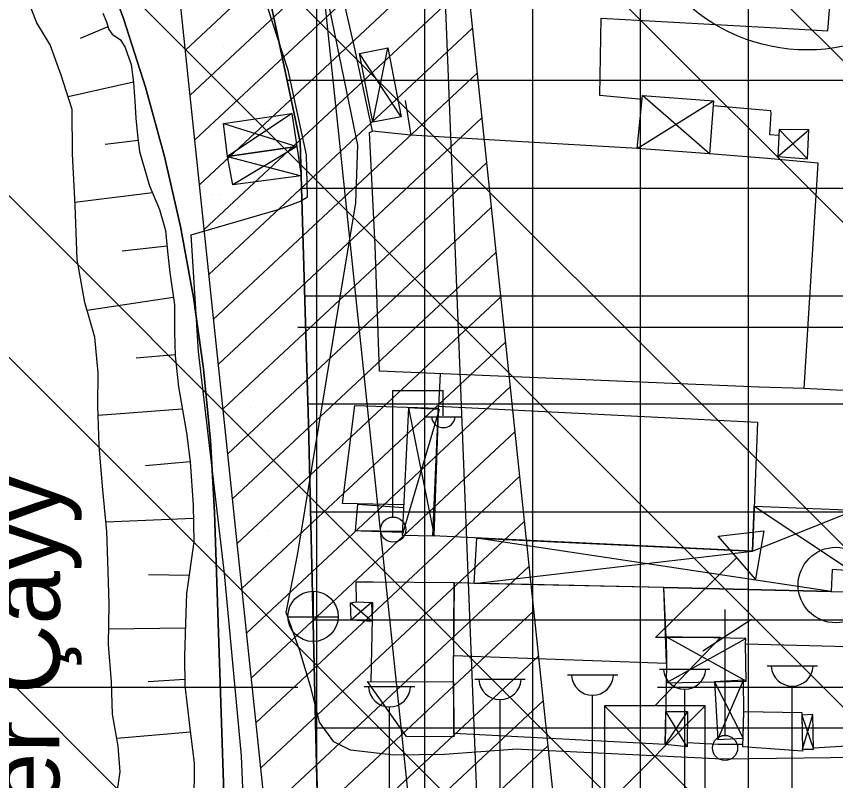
# Model space of a CAD drawing. Extents: x 417995 to 421451, y 4454518 to 4458015.
# Drawn here: x 420143.3 to 420257.2, y 4457243.9 to 4457350.1 of the extents above; entities that cross this region are included whole.
import ezdxf

# ---------------------------------------------------------------- set-up
doc = ezdxf.new("R2010")
doc.units = 0
for name, color, linetype in [('ADAKENARI', 7, 'Continuous'), ('B_Betonzemin', 7, 'Continuous'), ('B_Imalat', 7, 'Continuous'), ('B_Kapi', 7, 'Continuous'), ('B_Sundurma', 7, 'Continuous'), ('B_Ticari', 7, 'Continuous'), ('Hat_ENH', 7, 'Continuous'), ('Hid_Dere_Sulu_Yat_Gen', 7, 'Continuous'), ('KD_DAIRE', 7, 'Continuous'), ('PL_AYA_PARK_DINLENME', 7, 'Continuous'), ('PL_TA_K_DERE', 7, 'Continuous'), ('PL_TİCARET', 7, 'Continuous'), ('S_Cad_Sok_Lambasi', 7, 'Continuous'), ('S_Elektrik_Diregi', 7, 'Continuous'), ('S_Rogar_Kapagi', 7, 'Continuous'), ('S_Telefon_Diregi', 7, 'Continuous'), ('S_Trafo_acik_tip', 7, 'Continuous'), ('S_Trafo_hücre_tipi', 7, 'Continuous'), ('Sev_Sevalti', 7, 'Continuous'), ('Sev_Sevustu', 7, 'Continuous'), ('Sev_Tarama', 7, 'Continuous'), ('Sinir_Duvar_tek_tarafa_ait', 7, 'Continuous'), ('Sinir_Ist_Duvari', 7, 'Continuous'), ('Sinir_Tel_bir_taraf', 7, 'Continuous'), ('SN_TR_SIVILASMA', 7, 'Continuous'), ('SN_TR_TASKIN', 7, 'Continuous'), ('TA_ENH_154', 7, 'Continuous'), ('TA_ENH_KORUMA', 7, 'Continuous'), ('TA_ENH_TARAMA', 7, 'Continuous'), ('TRFAT_PARKALANI', 7, 'Continuous'), ('TRFAT_TİCARET', 7, 'Continuous'), ('Y_Cay_Dere', 7, 'Continuous'), ('Yol_Sose', 7, 'Continuous')]:
    doc.layers.add(name, color=color, linetype=linetype)

msp = doc.modelspace()

# ---------------------------------------------------------------- linework, layer by layer
at = {"layer": 'ADAKENARI'}
for p, q in [((420176.38, 4457362.9), (420179.34, 4457348.85)), ((420154.74, 4457359.2), (420158.19, 4457349.81)), ((420158.19, 4457349.81), (420161.24, 4457340.29)), ((420179.34, 4457348.85), (420182.75, 4457332.65)), ((420161.24, 4457340.29), (420163.88, 4457330.64)), ((420182.75, 4457332.65), (420183.71, 4457301.22)), ((420163.88, 4457330.64), (420166.11, 4457320.89)), ((420166.11, 4457320.89), (420167.93, 4457311.05)), ((420167.93, 4457311.05), (420169.32, 4457301.14)), ((420169.32, 4457301.14), (420170.29, 4457291.19)), ((420183.71, 4457301.22), (420183.94, 4457293.47)), ((420183.94, 4457293.47), (420185, 4457248.08)), ((420170.29, 4457291.19), (420170.84, 4457281.2)), ((420170.84, 4457281.2), (420178.17, 4457061)), ((420185, 4457248.08), (420185.88, 4457210.46))]:
    msp.add_line(p, q, dxfattribs=at)
at = {"layer": 'B_Betonzemin'}
for points in [[(420230.31, 4457338.58), (420224.41, 4457339.11), (420224.59, 4457349.87), (420249.77, 4457348.48), (420256.1, 4457348.09), (420256.9, 4457358.07), (420252.12, 4457358.45), (420249.05, 4457358.57), (420249.43, 4457364.08)], [(420249.3, 4457333.55), (420248.04, 4457333.66), (420248.25, 4457336.63), (420248.21, 4457336.97), (420240.16, 4457337.69)], [(420197.14, 4457282.22), (420190.72, 4457282.35), (420188.64, 4457282.42), (420190.37, 4457296.05)], [(420196.95, 4457278.53), (420190.47, 4457278.63), (420190.77, 4457282.33), (420197.12, 4457281.84)]]:
    msp.add_lwpolyline(points, dxfattribs=at)
at = {"layer": 'B_Imalat'}
for points in [[(420246.32, 4457293.71), (420245.66, 4457275.8), (420201.2, 4457277.91), (420202.01, 4457295.96)], [(420204.19, 4457271.37), (420192.89, 4457271.47), (420190.51, 4457271.5), (420190.55, 4457268.75), (420192.82, 4457268.67), (420192.58, 4457257.66), (420204.08, 4457257.63)], [(420204.19, 4457271.37), (420204.06, 4457261.3), (420233.68, 4457260.22), (420233.32, 4457270.75)], [(420264.18, 4457262.34), (420244.66, 4457262.85), (420244.71, 4457263.65), (420233.64, 4457263.87), (420233.32, 4457270.75), (420264.26, 4457270), (420264.26, 4457270), (420280.38, 4457269.61), (420280.2, 4457261.99), (420264.18, 4457262.34)], [(420233.68, 4457260.22), (420233.49, 4457248.9), (420204.11, 4457250.46), (420204.06, 4457261.3)], [(420192.1, 4457257.66), (420204.08, 4457257.63), (420204.11, 4457250.46), (420204.13, 4457249.98), (420197.55, 4457250.04)]]:
    msp.add_lwpolyline(points, close=True, dxfattribs=at)
at = {"layer": 'B_Kapi'}
msp.add_line((420202.21, 4457300.45), (420202.01, 4457295.96), dxfattribs=at)
for points in [[(420240.88, 4457248.94), (420236.54, 4457249.16)], [(420259.5, 4457248.72), (420254.12, 4457248.39)], [(420252.58, 4457248.3), (420252.5, 4457248.29)]]:
    msp.add_lwpolyline(points, dxfattribs=at)
at = {"layer": 'B_Sundurma'}
for p, q in [((420192.88, 4457335.4), (420194.95, 4457345.72)), ((420196.81, 4457336.17), (420191.02, 4457344.95)), ((420239.66, 4457331.03), (420230.37, 4457339.1)), ((420229.6, 4457331.74), (420240.21, 4457338.37)), ((420181.61, 4457336.63), (420172.67, 4457330.62)), ((420172.09, 4457335.23), (420182.28, 4457332.01)), ((420249.16, 4457330.63), (420253.49, 4457334.35)), ((420249.34, 4457334.38), (420253.29, 4457330.32)), ((420182.28, 4457332.01), (420173.42, 4457326.72)), ((420172.67, 4457330.62), (420182.88, 4457327.96)), ((420202.08, 4457295.5), (420196.93, 4457278.02)), ((420197.82, 4457295.69), (420201.38, 4457277.9)), ((420245.66, 4457275.8), (420259.86, 4457281.48)), ((420245.89, 4457282.05), (420259.4, 4457273.08)), ((420256.57, 4457270.19), (420207.3, 4457277.62)), ((420206.96, 4457271.31), (420245.66, 4457275.8)), ((420192.76, 4457266.02), (420189.74, 4457268.63)), ((420192.68, 4457268.67), (420189.83, 4457266.19)), ((420244.76, 4457257.72), (420233.64, 4457263.87)), ((420233.64, 4457257.51), (420244.71, 4457263.65)), ((420240.35, 4457257.64), (420244.33, 4457249.82)), ((420240.82, 4457249.63), (420244.38, 4457257.86)), ((420236.58, 4457253.51), (420233.49, 4457248.9)), ((420236.54, 4457248.62), (420233.57, 4457253.53)), ((420252.5, 4457253.01), (420254.12, 4457248.26)), ((420252.58, 4457248.28), (420254.03, 4457253.11))]:
    msp.add_line(p, q, dxfattribs=at)
for points in [[(420191.02, 4457344.95), (420194.95, 4457345.72), (420196.81, 4457336.17), (420192.88, 4457335.4)], [(420230.37, 4457339.1), (420240.21, 4457338.37), (420239.66, 4457331.03), (420229.6, 4457331.74)], [(420172.09, 4457335.23), (420181.61, 4457336.63), (420182.28, 4457332.01), (420172.67, 4457330.62)], [(420249.34, 4457334.38), (420249.16, 4457330.63), (420253.29, 4457330.32), (420253.49, 4457334.35)], [(420172.67, 4457330.62), (420182.28, 4457332.01), (420182.88, 4457327.96), (420173.42, 4457326.72)], [(420201.97, 4457295), (420202.08, 4457295.5), (420197.82, 4457295.69), (420196.93, 4457278.02), (420201.38, 4457277.9)], [(420207.3, 4457277.62), (420245.66, 4457275.8), (420245.89, 4457282.05), (420259.86, 4457281.48), (420259.4, 4457273.08), (420256.71, 4457273.23), (420256.57, 4457270.19), (420233.32, 4457270.75), (420206.96, 4457271.31)], [(420192.68, 4457268.67), (420192.76, 4457266.02), (420189.83, 4457266.19), (420189.74, 4457268.63), (420190.56, 4457268.75)], [(420233.64, 4457257.51), (420244.76, 4457257.72), (420244.66, 4457262.85), (420244.71, 4457263.65), (420233.64, 4457263.87), (420233.68, 4457260.22)], [(420240.35, 4457257.64), (420240.82, 4457249.63), (420244.33, 4457249.82), (420244.45, 4457253.51), (420244.38, 4457257.86)], [(420236.58, 4457253.51), (420236.54, 4457248.62), (420233.49, 4457248.9), (420233.57, 4457253.53)], [(420252.5, 4457253.01), (420252.58, 4457248.28), (420254.12, 4457248.26), (420254.03, 4457253.11)]]:
    msp.add_lwpolyline(points, close=True, dxfattribs=at)
at = {"layer": 'B_Ticari'}
msp.add_lwpolyline([(420244.45, 4457253.51), (420252.49, 4457253.37), (420252.59, 4457247.98), (420244.3, 4457248.58)], close=True, dxfattribs=at)
at = {"layer": 'Hat_ENH'}
msp.add_lwpolyline([(420208.91, 4457202.44), (420200.25, 4457421.3)], dxfattribs=at)
at = {"layer": 'Hid_Dere_Sulu_Yat_Gen'}
msp.add_lwpolyline([(420157.17, 4457241.37), (420157.73, 4457245.13), (420157.48, 4457248.67), (420156.66, 4457253.15), (420156.55, 4457257.63), (420156.11, 4457262.83), (420156.19, 4457268.44), (420156.05, 4457273.01), (420155.89, 4457278.52), (420155.35, 4457284.31), (420155.03, 4457287.61), (420154.82, 4457290.47), (420154.65, 4457296.03), (420154.68, 4457300.56), (420154.21, 4457305.52), (420152.85, 4457310.36), (420151.77, 4457316.31), (420151.48, 4457323.81), (420151.1, 4457331), (420151.08, 4457337.16), (420149.56, 4457341.96), (420147.99, 4457346.17), (420146.16, 4457349.23), (420144.51, 4457353.46)], dxfattribs=at)
at = {"layer": 'KD_DAIRE'}
msp.add_circle((420253.24, 4457370.45), 25, dxfattribs=at)
at = {"layer": 'PL_AYA_PARK_DINLENME'}
for points in [[(420192.01, 4457131.21), (420189.16, 4457161.21), (420188.12, 4457176.88), (420185.88, 4457210.46), (420185, 4457248.08), (420183.94, 4457293.47), (420183.71, 4457301.22), (420182.75, 4457332.65), (420179.34, 4457348.85), (420176.38, 4457362.9)], [(420154.74, 4457359.2), (420158.19, 4457349.81), (420161.24, 4457340.29), (420163.88, 4457330.64), (420166.11, 4457320.89), (420167.93, 4457311.05), (420169.32, 4457301.14), (420170.29, 4457291.19), (420170.84, 4457281.2), (420178.17, 4457061)]]:
    msp.add_lwpolyline(points, dxfattribs=at)
at = {"layer": 'PL_TA_K_DERE'}
msp.add_lwpolyline([(420178.17, 4457061), (420170.84, 4457281.2), (420170.29, 4457291.19), (420169.32, 4457301.14), (420167.93, 4457311.05), (420166.11, 4457320.89), (420163.88, 4457330.64), (420161.24, 4457340.29), (420158.19, 4457349.81), (420154.74, 4457359.2)], dxfattribs=at)
at = {"layer": 'PL_TİCARET'}
msp.add_lwpolyline([(420192.01, 4457131.21), (420189.16, 4457161.21), (420188.12, 4457176.88), (420185.88, 4457210.46), (420185, 4457248.08), (420183.94, 4457293.47), (420183.71, 4457301.22), (420182.75, 4457332.65), (420179.34, 4457348.85), (420176.38, 4457362.9)], dxfattribs=at)
at = {"layer": 'S_Cad_Sok_Lambasi'}
for p, q in [((420247.66, 4457259.85), (420254.66, 4457259.85)), ((420232.71, 4457259.41), (420239.71, 4457259.41)), ((420207.04, 4457257.99), (420214.04, 4457257.99)), ((420219.9, 4457258.59), (420226.9, 4457258.59)), ((420191.68, 4457256.96), (420198.68, 4457256.96)), ((420236.21, 4457241.91), (420236.21, 4457256.59)), ((420251.16, 4457242.35), (420251.16, 4457257.03)), ((420223.4, 4457241.09), (420223.4, 4457255.76)), ((420195.18, 4457239.46), (420195.18, 4457254.14)), ((420210.54, 4457240.49), (420210.54, 4457255.16))]:
    msp.add_line(p, q, dxfattribs=at)
for centre in [(420236.21, 4457259.52), (420251.16, 4457259.96), (420210.54, 4457258.09), (420223.4, 4457258.69), (420195.18, 4457257.07)]:
    msp.add_arc(centre, 2.93, 183.298, 356.9072, dxfattribs=at)
at = {"layer": 'S_Elektrik_Diregi'}
for p, q in [((420195.66, 4457280.61), (420195.66, 4457298.11)), ((420195.66, 4457298.11), (420202.66, 4457298.11)), ((420202.66, 4457294.61), (420202.66, 4457298.11)), ((420200, 4457294.47), (420205.25, 4457294.47))]:
    msp.add_line(p, q, dxfattribs=at)
msp.add_circle((420195.69, 4457278.78), 1.75, dxfattribs=at)
msp.add_arc((420202.66, 4457294.63), 1.66, 184.8384, 355.1464, dxfattribs=at)
at = {"layer": 'S_Rogar_Kapagi'}
for p, q in [((420184.62, 4457263.19), (420184.62, 4457270.19)), ((420181.05, 4457266.65), (420188.05, 4457266.65))]:
    msp.add_line(p, q, dxfattribs=at)
msp.add_circle((420184.56, 4457266.72), 3.5, dxfattribs=at)
at = {"layer": 'S_Telefon_Diregi'}
for p, q in [((420241.86, 4457250.19), (420241.86, 4457267.69)), ((420238.74, 4457261.92), (420245.5, 4457266.36))]:
    msp.add_line(p, q, dxfattribs=at)
msp.add_circle((420241.82, 4457248.44), 1.75, dxfattribs=at)
at = {"layer": 'S_Trafo_acik_tip'}
msp.add_circle((420257.23, 4457271.08), 5.25, dxfattribs=at)
at = {"layer": 'S_Trafo_hücre_tipi'}
for p, q in [((420232.14, 4457263.8), (420243.45, 4457274.89)), ((420232.07, 4457254.31), (420241.21, 4457263.8)), ((420241.21, 4457263.8), (420232.14, 4457263.8)), ((420239.07, 4457254.31), (420225.07, 4457240.31)), ((420225.07, 4457254.31), (420239.07, 4457240.31))]:
    msp.add_line(p, q, dxfattribs=at)
for points in [[(420240.86, 4457277.87), (420247.23, 4457278.6), (420246.04, 4457271.92)], [(420225.07, 4457240.31), (420239.07, 4457240.31), (420239.07, 4457254.31), (420225.07, 4457254.31)]]:
    msp.add_lwpolyline(points, close=True, dxfattribs=at)
at = {"layer": 'Sev_Sevalti'}
msp.add_lwpolyline([(420157.17, 4457241.37), (420157.73, 4457245.13), (420157.48, 4457248.67), (420156.66, 4457253.15), (420156.55, 4457257.63), (420156.11, 4457262.83), (420156.19, 4457268.44), (420156.05, 4457273.01), (420155.89, 4457278.52), (420155.35, 4457284.31), (420155.03, 4457287.61), (420154.82, 4457290.47), (420154.65, 4457296.03), (420154.68, 4457300.56), (420154.21, 4457305.52), (420152.85, 4457310.36), (420151.77, 4457316.31), (420151.48, 4457323.81), (420151.1, 4457331), (420151.08, 4457337.16), (420149.56, 4457341.96), (420147.99, 4457346.17), (420146.16, 4457349.23), (420144.51, 4457353.46)], dxfattribs=at)
at = {"layer": 'Sev_Sevustu'}
msp.add_lwpolyline([(420155.35, 4457350.56), (420155.82, 4457349.35), (420156.16, 4457348.31), (420156.62, 4457347.62), (420157.79, 4457346.84), (420158.44, 4457345.79), (420159.25, 4457343.44), (420159.59, 4457340.92), (420159.79, 4457338.34), (420159.92, 4457335.97), (420160.14, 4457333.61), (420160.41, 4457331.34), (420161.82, 4457326.56), (420163.19, 4457323.29), (420164.05, 4457320.37), (420164.32, 4457317.42), (420164.63, 4457314.51), (420165.27, 4457310.02), (420165.3, 4457306.28), (420165.37, 4457302.92), (420165.83, 4457298.63), (420166.94, 4457292.22), (420167.46, 4457288.19), (420167.88, 4457282.2), (420167.99, 4457277.09), (420166.98, 4457269.91), (420166.84, 4457265.8), (420166.67, 4457261.13), (420166.73, 4457257.13), (420167.39, 4457251.56), (420168.03, 4457246.33), (420167.96, 4457240.46)], dxfattribs=at)
at = {"layer": 'Sev_Tarama'}
for p, q in [((420156.04, 4457348.66), (420152.16, 4457347.03)), ((420159.58, 4457340.95), (420150.51, 4457338.95)), ((420160.23, 4457332.86), (420155.66, 4457332.31)), ((420162.23, 4457325.58), (420151.46, 4457324.24)), ((420164.25, 4457318.19), (420158, 4457317.49)), ((420165.12, 4457311.06), (420153.16, 4457309.25)), ((420165.37, 4457303.07), (420159.95, 4457302.59)), ((420166.37, 4457295.53), (420154.69, 4457294.65)), ((420167.46, 4457288.2), (420161.27, 4457287.65)), ((420167.92, 4457280.32), (420155.76, 4457279.84)), ((420167.33, 4457272.39), (420161.7, 4457272.48)), ((420166.82, 4457265.08), (420156.14, 4457264.97)), ((420166.72, 4457257.95), (420161.64, 4457257.62)), ((420167.5, 4457250.64), (420157.28, 4457249.76))]:
    msp.add_line(p, q, dxfattribs=at)
at = {"layer": 'Sinir_Duvar_tek_tarafa_ait'}
for points in [[(420197.37, 4457338.43), (420198.13, 4457333.61), (420192.81, 4457334.18), (420190.41, 4457345.44), (420185.98, 4457364.89), (420186.96, 4457367.95), (420188.38, 4457369.35), (420207.38, 4457367.8), (420253.08, 4457363.75), (420265.24, 4457362.69)], [(420246.57, 4457298.59), (420193.79, 4457300.8)], [(420244.28, 4457248.9), (420240.88, 4457248.94)]]:
    msp.add_lwpolyline(points, dxfattribs=at)
at = {"layer": 'Sinir_Ist_Duvari'}
for points in [[(420264.55, 4457297.78), (420252.8, 4457298.38), (420246.57, 4457298.59)], [(420190.37, 4457296.05), (420202, 4457295.67)], [(420196.95, 4457278.4), (420191.22, 4457278.59)]]:
    msp.add_lwpolyline(points, dxfattribs=at)
at = {"layer": 'Sinir_Tel_bir_taraf'}
for points in [[(420193.79, 4457300.8), (420193.18, 4457318.25), (420192.41, 4457333.96), (420192.81, 4457334.18)], [(420229.64, 4457331.73), (420212.07, 4457332.78), (420198.13, 4457333.61)], [(420252.8, 4457298.38), (420254.76, 4457329.71), (420247.71, 4457330.34), (420239.66, 4457331.03)]]:
    msp.add_lwpolyline(points, dxfattribs=at)
at = {"layer": 'SN_TR_SIVILASMA'}
for p, q in [((421280.2, 4456321.94), (420048.69, 4457553.45)), ((421279.97, 4456299.72), (420042.61, 4457537.08)), ((421279.51, 4456255.28), (420030.45, 4457504.34)), ((421279.27, 4456233.06), (420024.37, 4457487.97)), ((421278.81, 4456188.63), (420012.21, 4457455.23)), ((421278.58, 4456166.41), (420006.13, 4457438.86)), ((421278.12, 4456121.97), (419993.97, 4457406.12))]:
    msp.add_line(p, q, dxfattribs=at)
at = {"layer": 'SN_TR_TASKIN'}
for p, q in [((420182.43, 4457306.9), (420282.43, 4457306.9)), ((420082.43, 4457256.9), (420182.43, 4457256.9)), ((420232.43, 4457256.9), (420332.43, 4457256.9))]:
    msp.add_line(p, q, dxfattribs=at)
at = {"layer": 'TA_ENH_154'}
msp.add_lwpolyline([(419862.83, 4455014.24), (420170.14, 4456613.6), (420230.68, 4456928.68), (420176.89, 4457440.84), (420133.44, 4457787.81)], dxfattribs=at)
at = {"layer": 'TA_ENH_KORUMA'}
msp.add_line((420210.48, 4456929.54), (420157.02, 4457438.55), dxfattribs=at)
msp.add_lwpolyline([(420153.62, 4457787.6), (420196.76, 4457443.12), (420250.88, 4456927.82), (420189.78, 4456609.83), (419883.15, 4455014.02)], dxfattribs=at)
at = {"layer": 'TA_ENH_TARAMA'}
for p, q in [((420166.8, 4457345.41), (420203.43, 4457379.64)), ((420167.46, 4457339.17), (420204.09, 4457373.4)), ((420168.11, 4457332.94), (420204.74, 4457367.17)), ((420168.77, 4457326.71), (420205.4, 4457360.94)), ((420169.42, 4457320.48), (420206.05, 4457354.71)), ((420170.08, 4457314.24), (420206.71, 4457348.47)), ((420170.73, 4457308.01), (420207.36, 4457342.24)), ((420171.39, 4457301.78), (420208.01, 4457336.01)), ((420172.04, 4457295.55), (420208.67, 4457329.78)), ((420172.69, 4457289.31), (420209.32, 4457323.54)), ((420173.35, 4457283.08), (420209.98, 4457317.31)), ((420174, 4457276.85), (420210.63, 4457311.08)), ((420174.66, 4457270.62), (420211.29, 4457304.85)), ((420175.31, 4457264.38), (420211.94, 4457298.61)), ((420175.97, 4457258.15), (420212.6, 4457292.38)), ((420176.62, 4457251.92), (420213.25, 4457286.15)), ((420177.28, 4457245.69), (420213.91, 4457279.92)), ((420177.93, 4457239.45), (420214.56, 4457273.68)), ((420178.59, 4457233.22), (420215.21, 4457267.45)), ((420179.24, 4457226.99), (420215.87, 4457261.22)), ((420179.89, 4457220.76), (420216.52, 4457254.99)), ((420180.55, 4457214.52), (420217.18, 4457248.75))]:
    msp.add_line(p, q, dxfattribs=at)
at = {"layer": 'TRFAT_PARKALANI'}
for p, q in [((420172.07, 4457345.89), (420172.07, 4457345.89)), ((420167.41, 4457344.59), (420167.41, 4457344.59)), ((420178.73, 4457336.91), (420178.73, 4457336.91)), ((420163.96, 4457334.3), (420163.96, 4457334.3)), ((420164.81, 4457329.82), (420164.81, 4457329.82)), ((420170.62, 4457325.32), (420170.62, 4457325.32)), ((420171.64, 4457325.38), (420171.64, 4457325.38)), ((420178.71, 4457322.29), (420178.71, 4457322.29)), ((420177.28, 4457316.34), (420177.28, 4457316.34)), ((420176.11, 4457307.52), (420176.11, 4457307.52)), ((420169.17, 4457304.76), (420169.17, 4457304.76)), ((420175.83, 4457295.78), (420175.83, 4457295.78)), ((420182.49, 4457286.8), (420182.49, 4457286.8)), ((420171.77, 4457282.9), (420171.77, 4457282.9)), ((420178.2, 4457278.67), (420178.2, 4457278.67)), ((420174.38, 4457275.21), (420174.38, 4457275.21)), ((420181.04, 4457266.23), (420181.04, 4457266.23)), ((420183.07, 4457260.59), (420183.07, 4457260.59)), ((420172.93, 4457254.65), (420172.93, 4457254.65)), ((420179.59, 4457245.67), (420179.59, 4457245.67))]:
    msp.add_line(p, q, dxfattribs=at)
at = {"layer": 'TRFAT_TİCARET'}
for p, q in [((420185.09, 4457244.21), (420185.09, 4457370.79)), ((420200.09, 4457051.32), (420200.09, 4457369.45)), ((420215.09, 4456960.96), (420215.09, 4457368.12)), ((420230.09, 4456951.93), (420230.09, 4457366.79)), ((420245.09, 4457178.99), (420245.09, 4457365.46)), ((420180.94, 4457341.26), (420327.23, 4457341.26)), ((420182.95, 4457326.26), (420326.24, 4457326.26)), ((420183.4, 4457311.26), (420325.25, 4457311.26)), ((420183.86, 4457296.26), (420324.27, 4457296.26)), ((420184.23, 4457281.26), (420323.28, 4457281.26)), ((420184.58, 4457266.26), (420322.3, 4457266.26)), ((420184.93, 4457251.26), (420321.31, 4457251.26))]:
    msp.add_line(p, q, dxfattribs=at)
at = {"layer": 'Yol_Sose'}
for points in [[(420190.51, 4457324.16), (420190.79, 4457332.22), (420185.95, 4457355.65), (420184.38, 4457364.15), (420184.46, 4457365.12), (420184.61, 4457365.8), (420185.27, 4457368.19), (420185.62, 4457369.07), (420186.02, 4457369.73), (420186.69, 4457370.28), (420187.08, 4457370.51), (420188.24, 4457370.73), (420212.59, 4457368.94), (420252.8, 4457365.31), (420265.26, 4457364.26)], [(420172.38, 4457202.75), (420175.28, 4457230.56), (420174.62, 4457247.35), (420172.22, 4457272.69), (420168.63, 4457303.55), (420167.62, 4457319.75), (420179.68, 4457323.29), (420182.82, 4457324.42), (420183.78, 4457325.05), (420183.64, 4457330.85), (420181.11, 4457342.65), (420176.88, 4457355.62), (420170.54, 4457364.33), (420169.66, 4457365.61)], [(420212.94, 4457248.27), (420202.82, 4457247.53), (420195.76, 4457247.42), (420189.78, 4457248.14), (420187.42, 4457249.31), (420185.46, 4457252.02), (420184.28, 4457256.72), (420182.72, 4457261.93), (420180.81, 4457267.29), (420182.41, 4457275.25), (420189.39, 4457317.53), (420190.51, 4457324.16)], [(420264.02, 4457247.16), (420241.47, 4457246.88), (420213.55, 4457248.25), (420212.94, 4457248.27)]]:
    msp.add_lwpolyline(points, dxfattribs=at)

# ---------------------------------------------------------------- texts
at = {"layer": 'Y_Cay_Dere'}
msp.add_text('Nilüfer Çayý', height=10, rotation=89.8174, dxfattribs=at).set_placement((420149.18, 4457213.57))

doc.saveas('drawing.dxf')
